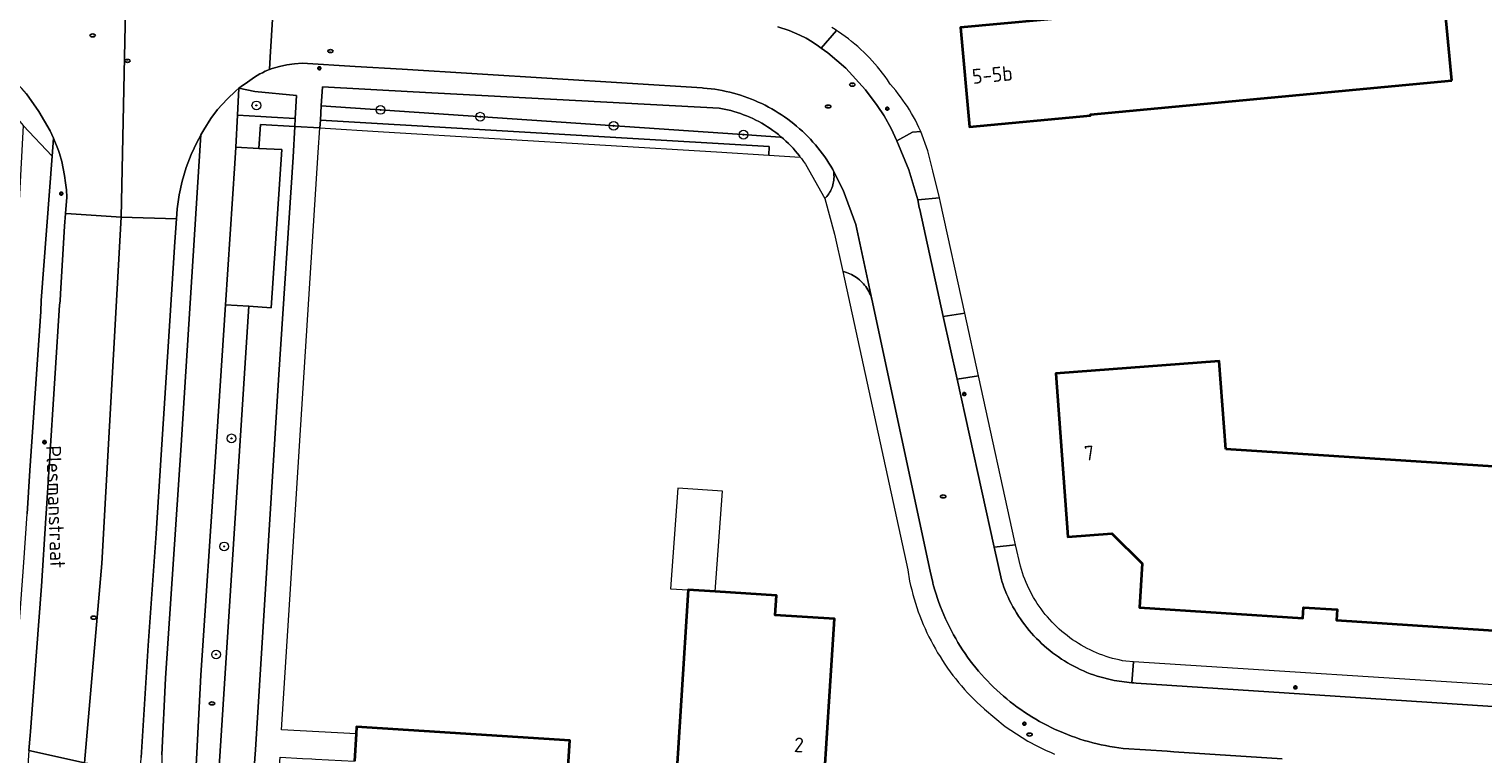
# Model space of a CAD drawing. Header units: metres. Extents: x 152610 to 160096, y 456114 to 462495.
# Tile 643 of 656: x 157236 to 157369, y 461732 to 461799. Entities that reach past the tile are written whole.
import ezdxf
from ezdxf.enums import TextEntityAlignment as Align

# ---------------------------------------------------------------- set-up
doc = ezdxf.new("R2010")
doc.units = ezdxf.units.M
doc.header["$LTSCALE"] = 0.5
doc.layers.get('0').update_dxf_attribs({"linetype": 'CONTINUOUS'})
for name, color, linetype, lineweight in [('B-PV-GR-BEPLANTING_CULTUUR_ROOS-GV', 251, 'CONTINUOUS', 18), ('B-PV-GR-BOOM-S', 251, 'CONTINUOUS', 25), ('B-PV-GR-HAAG-GV', 251, 'CONTINUOUS', 13), ('B-PV-IE-MEUBILAIR-S', 251, 'CONTINUOUS', 25), ('B-PV-OG-BEBOUWING-GV', 6, 'CONTINUOUS', 35), ('B-PV-OG-BEBOUWING-T18', 1, 'CONTINUOUS', 18), ('B-PV-OG-BEBOUWING_LOODS-GV', 251, 'CONTINUOUS', 18), ('B-PV-OG-TERREIN_BEGROEID-GV', 251, 'CONTINUOUS', 18), ('B-PV-OG-TOPOGRAFIE-T18', 1, 'CONTINUOUS', 18), ('B-PV-VH-GESLOTENVERHARDING_ASFALT-GV', 251, 'CONTINUOUS', 18), ('B-PV-VH-ONVERHARD_ZAND-GV', 251, 'CONTINUOUS', 18), ('B-PV-VH-OPENVERHARDING_BETONELEMENT-GV', 251, 'CONTINUOUS', 18), ('B-PV-VH-OPENVERHARDING_BETONSTRAATSTEEN-GV', 251, 'CONTINUOUS', 18), ('B-PV-VH-OPENVERHARDING_TEGEL-GV', 251, 'CONTINUOUS', 18)]:
    doc.layers.add(name, color=color, linetype=linetype, lineweight=lineweight)
doc.styles.add('NLCS-ISO', font='NLCS-ISO.ttf')
doc.styles.add('NLCS-ISO-M750-T18', font='NLCS-ISO.ttf', dxfattribs={"height": 1.35})

# ---------------------------------------------------------------- blocks, each defined once
blk = doc.blocks.new('SIE-MEUBILAIR_PAAL_LICHTMAST-SO')
for points in [[(-0.62, 0), (-1, 0)], [(-0.71, 0.71), (-0.44, 0.44)], [(0, 1), (0, 0.62)], [(0.44, 0.44), (0.71, 0.71)], [(1, 0), (0.62, 0)], [(-0.71, -0.71), (-0.44, -0.44)], [(0, -0.62), (0, -1)], [(0.44, -0.44), (0.71, -0.71)]]:
    blk.add_lwpolyline(points)
blk.add_circle((0, 0), 0.5)
blk = doc.blocks.new('SIE-MEUBILAIR_PUT_RIOOLPUT-SO')
blk.add_ellipse((0, 0), major_axis=(1.25, 0), ratio=0.54)
at = {"style": 'NLCS-ISO'}
blk.add_text('ri', height=0.75, dxfattribs=at).set_placement((-0.04, 0.07), align=Align.MIDDLE_CENTER)
blk = doc.blocks.new('SGR-BOOM_GBKN-SO')
at = {"linetype": 'ByBlock', "lineweight": 18}
h = blk.add_hatch(color=0, dxfattribs=at)
h.dxf.hatch_style = 1
edge = h.paths.add_edge_path()
edge.add_arc((0, 0), 0.25, 0, 360)
at = {"color": 0, "linetype": 'ByBlock', "lineweight": 18}
for radius in [2, 0.25]:
    blk.add_circle((0, 0), radius, dxfattribs=at)
at = {"color": 0, "linetype": 'ByBlock', "lineweight": 18, "style": 'NLCS-ISO'}
blk.add_attdef('SOORT', (2.5, 0), '', height=1.5, dxfattribs=at)

msp = doc.modelspace()

# ---------------------------------------------------------------- linework, layer by layer
at = {"layer": 'B-PV-GR-BEPLANTING_CULTUUR_ROOS-GV', "flags": 128}
for points in [[(157256.958, 461792.816), (157255.507, 461793.104), (157255.381, 461790.659), (157257.53, 461790.521), (157258.491, 461790.46), (157260.657, 461790.338), (157260.772, 461792.433)], [(157271.439, 461792.765), (157263.149, 461793.232), (157263.043, 461791.493), (157301.059, 461788.9), (157304.951, 461788.635), (157305.047, 461788.648), (157305.01, 461788.68), (157304.773, 461788.874), (157304.531, 461789.062), (157304.284, 461789.244), (157304.033, 461789.419), (157303.777, 461789.587), (157303.517, 461789.749), (157303.253, 461789.904), (157302.985, 461790.052), (157302.713, 461790.193), (157302.437, 461790.327), (157302.159, 461790.453), (157301.876, 461790.573), (157301.591, 461790.685), (157301.303, 461790.789), (157301.013, 461790.886), (157300.72, 461790.975), (157300.424, 461791.056), (157300.127, 461791.13), (157299.828, 461791.196), (157299.527, 461791.254), (157299.365, 461791.282)]]:
    msp.add_lwpolyline(points, close=True, dxfattribs=at)
at = {"layer": 'B-PV-GR-HAAG-GV', "flags": 128}
for points in [[(157301.059, 461788.9), (157263.043, 461791.493), (157262.963, 461790.185), (157303.923, 461787.772), (157303.901, 461787.003), (157306.78, 461786.819), (157306.705, 461786.917), (157306.514, 461787.157), (157306.317, 461787.391), (157306.113, 461787.62), (157305.903, 461787.843), (157305.688, 461788.061), (157305.467, 461788.273), (157305.241, 461788.479), (157305.047, 461788.648), (157304.951, 461788.635)], [(157253.602, 461729.243), (157256.752, 461729.028), (157257.025, 461732.678), (157259.179, 461766.949), (157260.464, 461786.813), (157260.618, 461789.619), (157257.484, 461789.795), (157257.344, 461787.604), (157259.43, 461787.496), (157258.475, 461773.05), (157256.419, 461773.186)], [(157260.657, 461790.338), (157258.491, 461790.46), (157257.53, 461790.521), (157255.381, 461790.659), (157255.228, 461787.714), (157257.344, 461787.604), (157257.484, 461789.795), (157260.618, 461789.619)], [(157303.923, 461787.772), (157262.963, 461790.185), (157262.921, 461789.49), (157268.731, 461789.115), (157299.14, 461787.308), (157303.901, 461787.003)], [(157253.602, 461729.243), (157256.419, 461773.186), (157254.299, 461773.326), (157253.349, 461758.965), (157252.042, 461739.481), (157251.596, 461730.631), (157251.525, 461729.385)]]:
    msp.add_lwpolyline(points, close=True, dxfattribs=at)
at = {"layer": 'B-PV-OG-BEBOUWING-GV', "flags": 128}
for points in [[(157366.262, 461793.807), (157364.577, 461811.807), (157342.81, 461809.774), (157343.089, 461806.792), (157332.116, 461805.766), (157332.683, 461799.693), (157321.402, 461798.639), (157322.238, 461789.577), (157333.277, 461790.599), (157333.27, 461790.71)], [(157345.62, 461760.135), (157345.02, 461768.158), (157330.103, 461767.04), (157331.217, 461752.126), (157335.22, 461752.424), (157338.004, 461749.693), (157337.746, 461745.665), (157352.66, 461744.698), (157352.724, 461745.676), (157355.786, 461745.48), (157355.723, 461744.503), (157374.255, 461743.3), (157375.222, 461758.225)]]:
    msp.add_lwpolyline(points, close=True, dxfattribs=at)
for points in [[(157308.413, 461721.288), (157309.32, 461735.651), (157309.351, 461736.142), (157309.887, 461744.628), (157304.495, 461744.969), (157304.61, 461746.767), (157299.017, 461747.118), (157296.526, 461747.276), (157295.246, 461727.072)], [(157308.413, 461721.288), (157309.32, 461735.651), (157309.351, 461736.142), (157309.887, 461744.628), (157304.495, 461744.969), (157304.61, 461746.767), (157299.017, 461747.118), (157296.526, 461747.276), (157295.246, 461727.072)], [(157285.368, 461727.696), (157285.736, 461733.528), (157266.264, 461734.766), (157266.224, 461734.116), (157266.07, 461731.642)], [(157285.368, 461727.696), (157285.736, 461733.528), (157266.264, 461734.766), (157266.224, 461734.116), (157266.07, 461731.642)]]:
    msp.add_lwpolyline(points, dxfattribs=at)
at = {"layer": 'B-PV-OG-BEBOUWING_LOODS-GV', "flags": 128}
msp.add_lwpolyline([(157296.526, 461747.276), (157299.017, 461747.118), (157299.677, 461756.289), (157295.592, 461756.583), (157294.93, 461747.377)], close=True, dxfattribs=at)
at = {"layer": 'B-PV-OG-TERREIN_BEGROEID-GV', "flags": 128}
for points in [[(157236.322, 461732.606), (157236.45, 461733.966), (157236.482, 461734.348), (157237.048, 461741.627), (157237.5, 461747.626), (157237.878, 461753.819), (157237.938, 461754.72), (157238.171, 461758.063), (157238.753, 461767.071), (157239.151, 461773.275), (157239.184, 461773.688), (157239.217, 461774.314), (157239.608, 461780.501), (157239.69, 461781.658), (157239.798, 461783.168), (157239.761, 461783.821), (157239.697, 461784.472), (157239.605, 461785.119), (157239.486, 461785.763), (157239.34, 461786.4), (157239.14, 461787.146), (157239.048, 461787.412), (157238.595, 461788.541), (157238.459, 461786.885), (157237.449, 461773.709), (157237.42, 461772.697), (157236.441, 461758.197), (157236.198, 461754.235)], [(157236.322, 461732.606), (157236.45, 461733.966), (157236.482, 461734.348), (157237.048, 461741.627), (157237.5, 461747.626), (157237.878, 461753.819), (157237.938, 461754.72), (157238.171, 461758.063), (157238.753, 461767.071), (157239.151, 461773.275), (157239.184, 461773.688), (157239.217, 461774.314), (157239.608, 461780.501), (157239.69, 461781.658), (157239.798, 461783.168), (157239.761, 461783.821), (157239.697, 461784.472), (157239.605, 461785.119), (157239.486, 461785.763), (157239.34, 461786.4), (157239.14, 461787.146), (157239.048, 461787.412), (157238.595, 461788.541), (157238.459, 461786.885), (157237.449, 461773.709), (157237.42, 461772.697), (157236.441, 461758.197), (157236.198, 461754.235)], [(157248.472, 461732.195), (157248.817, 461739.199), (157250.231, 461760.501), (157252.032, 461788.837), (157251.871, 461788.491), (157251.707, 461788.216), (157251.159, 461787.052), (157250.702, 461785.85), (157250.338, 461784.617), (157250.068, 461783.359), (157249.895, 461782.085), (157249.831, 461781.166), (157249.683, 461779.06), (157249.223, 461771.854), (157248.417, 461759.623), (157247.959, 461752.434), (157247.248, 461742.182), (157246.593, 461731.958)], [(157248.472, 461732.195), (157248.817, 461739.199), (157250.231, 461760.501), (157252.032, 461788.837), (157251.871, 461788.491), (157251.707, 461788.216), (157251.159, 461787.052), (157250.702, 461785.85), (157250.338, 461784.617), (157250.068, 461783.359), (157249.895, 461782.085), (157249.831, 461781.166), (157249.683, 461779.06), (157249.223, 461771.854), (157248.417, 461759.623), (157247.959, 461752.434), (157247.248, 461742.182), (157246.593, 461731.958)]]:
    msp.add_lwpolyline(points, dxfattribs=at)
at = {"layer": 'B-PV-VH-GESLOTENVERHARDING_ASFALT-GV', "flags": 128}
for points in [[(157236.124, 461792.589), (157237.241, 461790.977), (157238.27, 461789.224), (157238.595, 461788.541), (157239.048, 461787.412), (157239.14, 461787.146), (157239.34, 461786.4), (157239.486, 461785.763), (157239.605, 461785.119), (157239.697, 461784.472), (157239.761, 461783.821), (157239.798, 461783.168), (157239.69, 461781.658), (157239.741, 461781.655), (157244.772, 461781.324), (157245.527, 461817.825)], [(157245.527, 461817.825), (157244.772, 461781.324), (157249.831, 461781.166), (157249.895, 461782.085), (157250.068, 461783.359), (157250.338, 461784.617), (157250.702, 461785.85), (157251.159, 461787.052), (157251.707, 461788.216), (157251.871, 461788.491), (157252.032, 461788.837), (157252.316, 461789.296), (157252.963, 461790.349), (157253.576, 461791.177), (157254.46, 461792.098), (157255.232, 461792.855), (157255.507, 461793.104), (157255.72, 461793.256), (157256.293, 461793.666), (157256.931, 461794.112), (157257.418, 461794.419), (157257.676, 461794.526), (157257.924, 461794.655), (157258.318, 461794.806), (157258.387, 461795.956), (157258.776, 461802.412)]]:
    msp.add_lwpolyline(points, dxfattribs=at)
for points in [[(157248.458, 461730.348), (157248.488, 461730.339), (157251.525, 461729.385), (157251.596, 461730.631), (157252.042, 461739.481), (157253.349, 461758.965), (157254.299, 461773.326), (157255.151, 461786.219), (157255.228, 461787.714), (157255.381, 461790.659), (157255.507, 461793.104), (157255.232, 461792.855), (157254.46, 461792.098), (157253.576, 461791.177), (157252.963, 461790.349), (157252.316, 461789.296), (157252.032, 461788.837), (157250.231, 461760.501), (157248.817, 461739.199), (157248.472, 461732.195)], [(157238.459, 461786.885), (157235.809, 461789.711), (157235.321, 461780.551), (157234.874, 461773.833), (157234.835, 461773.133), (157233.617, 461754.442), (157233.097, 461747.169), (157232.654, 461740.547), (157232.506, 461738.948), (157235.028, 461738.714), (157235.049, 461738.712), (157235.161, 461739.807), (157235.886, 461749.768), (157236.198, 461754.235), (157236.441, 461758.197), (157237.42, 461772.697), (157237.449, 461773.709)], [(157239.741, 461781.655), (157239.69, 461781.658), (157239.608, 461780.501), (157239.217, 461774.314), (157239.184, 461773.688), (157239.151, 461773.275), (157238.753, 461767.071), (157238.171, 461758.063), (157237.938, 461754.72), (157237.878, 461753.819), (157237.5, 461747.626), (157237.048, 461741.627), (157236.482, 461734.348), (157236.45, 461733.966), (157236.322, 461732.606), (157241.406, 461731.475), (157243.016, 461749.698), (157244.772, 461781.324)], [(157249.831, 461781.166), (157244.772, 461781.324), (157243.016, 461749.698), (157241.406, 461731.475), (157246.527, 461730.965), (157246.593, 461731.958), (157247.248, 461742.182), (157247.959, 461752.434), (157248.417, 461759.623), (157249.223, 461771.854), (157249.683, 461779.06)], [(157241.093, 461707.656), (157241.406, 461731.475), (157236.322, 461732.606), (157232.758, 461679.013), (157230.919, 461649.947), (157235.781, 461649.81), (157240.228, 461649.691), (157239.329, 461649.933), (157238.482, 461650.378), (157237.754, 461650.999), (157237.179, 461651.764), (157236.787, 461652.637), (157236.596, 461653.574), (157236.988, 461659.592), (157237.126, 461661.705), (157239.79, 461702.535), (157240.065, 461706.739), (157240.244, 461707.201), (157240.614, 461707.531)], [(157241.093, 461707.656), (157241.406, 461731.475), (157236.322, 461732.606), (157232.758, 461679.013), (157230.919, 461649.947), (157235.781, 461649.81), (157240.228, 461649.691), (157239.329, 461649.933), (157238.482, 461650.378), (157237.754, 461650.999), (157237.179, 461651.764), (157236.787, 461652.637), (157236.596, 461653.574), (157236.988, 461659.592), (157237.126, 461661.705), (157239.79, 461702.535), (157240.065, 461706.739), (157240.244, 461707.201), (157240.614, 461707.531)]]:
    msp.add_lwpolyline(points, close=True, dxfattribs=at)
at = {"layer": 'B-PV-VH-ONVERHARD_ZAND-GV', "flags": 128}
for points in [[(157301.059, 461788.9), (157263.043, 461791.493), (157262.963, 461790.185), (157303.923, 461787.772), (157303.901, 461787.003), (157306.78, 461786.819), (157306.705, 461786.917), (157306.514, 461787.157), (157306.317, 461787.391), (157306.113, 461787.62), (157305.903, 461787.843), (157305.688, 461788.061), (157305.467, 461788.273), (157305.241, 461788.479), (157305.047, 461788.648), (157304.951, 461788.635)], [(157253.602, 461729.243), (157256.752, 461729.028), (157257.025, 461732.678), (157259.179, 461766.949), (157260.464, 461786.813), (157260.618, 461789.619), (157257.484, 461789.795), (157257.344, 461787.604), (157259.43, 461787.496), (157258.475, 461773.05), (157256.419, 461773.186)], [(157260.657, 461790.338), (157258.491, 461790.46), (157257.53, 461790.521), (157255.381, 461790.659), (157255.228, 461787.714), (157257.344, 461787.604), (157257.484, 461789.795), (157260.618, 461789.619)], [(157262.963, 461790.185), (157262.921, 461789.49), (157268.731, 461789.115), (157299.14, 461787.308), (157303.901, 461787.003), (157303.923, 461787.772)], [(157253.602, 461729.243), (157256.419, 461773.186), (157254.299, 461773.326), (157253.349, 461758.965), (157252.042, 461739.481), (157251.596, 461730.631), (157251.525, 461729.385)]]:
    msp.add_lwpolyline(points, close=True, dxfattribs=at)
at = {"layer": 'B-PV-VH-OPENVERHARDING_BETONELEMENT-GV', "flags": 128}
msp.add_lwpolyline([(157256.419, 461773.186), (157258.475, 461773.05), (157259.43, 461787.496), (157257.344, 461787.604), (157255.228, 461787.714), (157255.151, 461786.219), (157254.299, 461773.326)], close=True, dxfattribs=at)
at = {"layer": 'B-PV-VH-OPENVERHARDING_BETONSTRAATSTEEN-GV', "flags": 128}
for points in [[(157258.776, 461802.412), (157258.387, 461795.956), (157258.318, 461794.806), (157258.57, 461794.901), (157259.232, 461795.099), (157259.907, 461795.245), (157260.591, 461795.341), (157261.281, 461795.385), (157266.125, 461795.087), (157270.419, 461794.835), (157297.829, 461793.13), (157297.943, 461793.122), (157298.287, 461793.091), (157298.631, 461793.053), (157298.974, 461793.006), (157299.316, 461792.952), (157299.656, 461792.889), (157299.995, 461792.819), (157300.332, 461792.742), (157300.667, 461792.656), (157301, 461792.562), (157301.331, 461792.461), (157301.659, 461792.353), (157301.985, 461792.236), (157302.308, 461792.113), (157302.628, 461791.981), (157302.945, 461791.843), (157303.259, 461791.697), (157303.569, 461791.544), (157303.876, 461791.383), (157304.178, 461791.216), (157304.477, 461791.042), (157304.772, 461790.861), (157305.062, 461790.673), (157305.348, 461790.479), (157305.63, 461790.277), (157305.907, 461790.07), (157306.179, 461789.856), (157306.445, 461789.636), (157306.707, 461789.41), (157306.964, 461789.177), (157307.214, 461788.939), (157307.46, 461788.696), (157307.699, 461788.446), (157307.933, 461788.191), (157308.161, 461787.931), (157308.383, 461787.666), (157308.599, 461787.395), (157308.808, 461787.12), (157309.011, 461786.839), (157309.207, 461786.555), (157309.397, 461786.265), (157309.58, 461785.972), (157309.756, 461785.674), (157309.826, 461785.465), (157310.701, 461783.782), (157311.838, 461780.656), (157313.317, 461773.826), (157318.648, 461749.001), (157318.874, 461747.949), (157318.884, 461747.902), (157318.951, 461747.651), (157319.061, 461747.263), (157319.179, 461746.877), (157319.304, 461746.494), (157319.437, 461746.113), (157319.578, 461745.735), (157319.726, 461745.359), (157319.881, 461744.987), (157320.044, 461744.618), (157320.214, 461744.252), (157320.391, 461743.89), (157320.575, 461743.531), (157320.767, 461743.176), (157320.965, 461742.825), (157321.171, 461742.477), (157321.383, 461742.134), (157321.602, 461741.796), (157321.828, 461741.461), (157322.06, 461741.131), (157322.299, 461740.806), (157322.544, 461740.486), (157322.795, 461740.17), (157323.053, 461739.86), (157323.317, 461739.555), (157323.587, 461739.255), (157323.863, 461738.96), (157324.144, 461738.671), (157324.431, 461738.388), (157324.724, 461738.111), (157325.022, 461737.839), (157325.325, 461737.573), (157325.634, 461737.313), (157325.948, 461737.06), (157326.267, 461736.813), (157326.59, 461736.572), (157326.918, 461736.337), (157327.251, 461736.109), (157327.589, 461735.888), (157327.93, 461735.674), (157328.276, 461735.466), (157328.626, 461735.265), (157328.98, 461735.071), (157329.338, 461734.885), (157329.699, 461734.705), (157330.063, 461734.532), (157330.432, 461734.367), (157330.803, 461734.209), (157331.177, 461734.059), (157331.554, 461733.916), (157331.934, 461733.781), (157332.317, 461733.653), (157332.702, 461733.532), (157333.089, 461733.42), (157333.479, 461733.315), (157333.87, 461733.218), (157334.264, 461733.128), (157334.659, 461733.047), (157335.056, 461732.973), (157335.453, 461732.907), (157335.853, 461732.849), (157336.253, 461732.799), (157338.292, 461732.655), (157340.276, 461732.531), (157340.9, 461732.49), (157350.78, 461731.846)], [(157304.723, 461798.701), (157305.758, 461798.372), (157306.738, 461797.95), (157307.305, 461797.671), (157307.869, 461797.34), (157308.45, 461796.939), (157308.696, 461796.765), (157310.086, 461798.381), (157309.963, 461798.462), (157309.65, 461798.658)], [(157373.255, 461736.411), (157358.86, 461737.357), (157337.431, 461738.765), (157337.238, 461738.775), (157337.045, 461738.787), (157335.439, 461739.001), (157333.871, 461739.406), (157333.56, 461739.511), (157333.251, 461739.623), (157332.945, 461739.743), (157332.642, 461739.87), (157332.342, 461740.005), (157332.046, 461740.147), (157331.753, 461740.296), (157331.464, 461740.452), (157331.178, 461740.615), (157330.897, 461740.785), (157330.62, 461740.962), (157330.347, 461741.146), (157330.079, 461741.336), (157329.816, 461741.532), (157329.557, 461741.735), (157329.304, 461741.944), (157329.056, 461742.159), (157328.813, 461742.381), (157328.575, 461742.608), (157328.343, 461742.841), (157328.117, 461743.079), (157327.896, 461743.323), (157327.682, 461743.572), (157327.474, 461743.826), (157327.272, 461744.085), (157327.076, 461744.349), (157326.887, 461744.618), (157326.705, 461744.891), (157326.529, 461745.169), (157326.36, 461745.451), (157326.198, 461745.737), (157326.043, 461746.026), (157325.895, 461746.32), (157325.754, 461746.617), (157325.62, 461746.917), (157325.494, 461747.22), (157325.376, 461747.527), (157325.264, 461747.836), (157325.219, 461747.969), (157325.182, 461748.081), (157325.146, 461748.194), (157324.488, 461751.174), (157321.098, 461766.532), (157319.838, 461772.242), (157317.681, 461782.016), (157317.636, 461782.221), (157317.52, 461782.912), (157316.678, 461785.654), (157315.579, 461788.304), (157315.068, 461789.436), (157314.439, 461790.593), (157313.808, 461791.533), (157312.739, 461792.963), (157310.931, 461794.928), (157309.306, 461796.333), (157308.696, 461796.765), (157308.45, 461796.939), (157307.869, 461797.34), (157307.305, 461797.671), (157306.738, 461797.95), (157305.758, 461798.372), (157304.723, 461798.701)]]:
    msp.add_lwpolyline(points, dxfattribs=at)
for points in [[(157226.75, 461797.569), (157226.452, 461797.588), (157226.234, 461795.607), (157226.651, 461795.583), (157228.383, 461795.23), (157230.048, 461794.634), (157231.61, 461793.807), (157233.039, 461792.765), (157233.436, 461792.378), (157233.684, 461792.136), (157234.305, 461791.531), (157235.809, 461789.711), (157238.459, 461786.885), (157238.595, 461788.541), (157238.27, 461789.224), (157237.241, 461790.977), (157236.124, 461792.589), (157235.711, 461793.067), (157234.513, 461794.294), (157233.163, 461795.352), (157231.685, 461796.222), (157230.104, 461796.889), (157228.45, 461797.34)], [(157318.432, 461787.392), (157317.776, 461789.158), (157317.025, 461789.087), (157315.579, 461788.304), (157316.678, 461785.654), (157317.52, 461782.912), (157319.489, 461783.09), (157318.881, 461785.563)], [(157310.701, 461783.782), (157309.826, 461785.465), (157309.845, 461785.316), (157309.855, 461785.166), (157309.858, 461785.015), (157309.852, 461784.865), (157309.839, 461784.715), (157309.817, 461784.566), (157309.788, 461784.419), (157309.751, 461784.273), (157309.706, 461784.13), (157309.654, 461783.988), (157309.594, 461783.85), (157309.527, 461783.716), (157309.453, 461783.585), (157309.372, 461783.458), (157309.284, 461783.336), (157309.19, 461783.218), (157309.09, 461783.106), (157309.015, 461783.029), (157309.913, 461779.783), (157310.662, 461776.374), (157310.827, 461776.33), (157310.99, 461776.278), (157311.151, 461776.218), (157311.308, 461776.152), (157311.462, 461776.077), (157311.613, 461775.996), (157311.76, 461775.908), (157311.902, 461775.813), (157312.04, 461775.711), (157312.172, 461775.603), (157312.3, 461775.489), (157312.422, 461775.37), (157312.538, 461775.244), (157312.649, 461775.113), (157312.753, 461774.978), (157312.851, 461774.837), (157312.942, 461774.692), (157313.026, 461774.543), (157313.103, 461774.391), (157313.173, 461774.235), (157313.236, 461774.075), (157313.291, 461773.913), (157313.317, 461773.826), (157311.838, 461780.656)], [(157323.057, 461766.84), (157321.797, 461772.559), (157319.838, 461772.242), (157321.098, 461766.532)], [(157326.874, 461749.446), (157326.423, 461751.384), (157324.488, 461751.174), (157325.146, 461748.194), (157325.182, 461748.081), (157325.219, 461747.969), (157325.264, 461747.836), (157325.376, 461747.527), (157325.494, 461747.22), (157325.62, 461746.917), (157325.754, 461746.617), (157325.895, 461746.32), (157326.043, 461746.026), (157326.198, 461745.737), (157326.36, 461745.451), (157326.529, 461745.169), (157326.705, 461744.891), (157326.887, 461744.618), (157327.076, 461744.349), (157327.272, 461744.085), (157327.474, 461743.826), (157327.682, 461743.572), (157327.896, 461743.323), (157328.117, 461743.079), (157328.343, 461742.841), (157328.575, 461742.608), (157328.813, 461742.381), (157329.056, 461742.159), (157329.304, 461741.944), (157329.557, 461741.735), (157329.816, 461741.532), (157330.079, 461741.336), (157330.347, 461741.146), (157330.62, 461740.962), (157330.897, 461740.785), (157331.178, 461740.615), (157331.464, 461740.452), (157331.753, 461740.296), (157332.046, 461740.147), (157332.342, 461740.005), (157332.642, 461739.87), (157332.945, 461739.743), (157333.251, 461739.623), (157333.56, 461739.511), (157333.871, 461739.406), (157335.439, 461739.001), (157337.045, 461738.787), (157337.195, 461740.708), (157336.504, 461740.752), (157336.198, 461740.808), (157335.894, 461740.872), (157335.591, 461740.943), (157335.291, 461741.022), (157334.992, 461741.109), (157334.696, 461741.204), (157334.402, 461741.306), (157334.111, 461741.416), (157333.823, 461741.533), (157333.539, 461741.657), (157333.257, 461741.789), (157332.979, 461741.928), (157332.705, 461742.074), (157332.434, 461742.227), (157332.167, 461742.387), (157331.905, 461742.554), (157331.647, 461742.728), (157331.394, 461742.908), (157331.145, 461743.095), (157330.901, 461743.287), (157330.662, 461743.486), (157330.429, 461743.692), (157330.201, 461743.903), (157329.978, 461744.12), (157329.761, 461744.342), (157329.55, 461744.571), (157329.344, 461744.804), (157329.145, 461745.043), (157328.952, 461745.286), (157328.766, 461745.535), (157328.585, 461745.788), (157328.412, 461746.046), (157328.245, 461746.308), (157328.084, 461746.575), (157327.931, 461746.845), (157327.785, 461747.12), (157327.646, 461747.398), (157327.514, 461747.679), (157327.389, 461747.964), (157327.272, 461748.252), (157327.162, 461748.543), (157327.06, 461748.837), (157326.965, 461749.133), (157326.878, 461749.431)]]:
    msp.add_lwpolyline(points, close=True, dxfattribs=at)
at = {"layer": 'B-PV-VH-OPENVERHARDING_TEGEL-GV', "flags": 128}
for points in [[(157317.776, 461789.158), (157317.758, 461789.198), (157317.608, 461789.527), (157317.45, 461789.853), (157317.286, 461790.175), (157317.114, 461790.493), (157316.935, 461790.807), (157316.749, 461791.117), (157316.557, 461791.424), (157316.358, 461791.725), (157316.152, 461792.023), (157315.94, 461792.315), (157315.721, 461792.603), (157315.496, 461792.886), (157315.264, 461793.164), (157315.027, 461793.437), (157314.937, 461793.573), (157314.729, 461793.878), (157314.513, 461794.179), (157314.292, 461794.475), (157314.064, 461794.766), (157313.83, 461795.052), (157313.59, 461795.333), (157313.343, 461795.609), (157313.091, 461795.879), (157312.833, 461796.144), (157312.57, 461796.403), (157312.3, 461796.656), (157312.026, 461796.904), (157311.746, 461797.145), (157311.461, 461797.38), (157311.171, 461797.609), (157310.876, 461797.832), (157310.576, 461798.049), (157310.272, 461798.258), (157310.086, 461798.381), (157308.696, 461796.765), (157309.306, 461796.333), (157310.931, 461794.928), (157312.739, 461792.963), (157313.808, 461791.533), (157314.439, 461790.593), (157315.068, 461789.436), (157315.579, 461788.304), (157317.025, 461789.087)], [(157266.125, 461795.087), (157261.281, 461795.385), (157260.591, 461795.341), (157259.907, 461795.245), (157259.232, 461795.099), (157258.57, 461794.901), (157258.318, 461794.806), (157257.924, 461794.655), (157257.676, 461794.526), (157257.418, 461794.419), (157256.931, 461794.112), (157256.293, 461793.666), (157255.72, 461793.256), (157255.507, 461793.104), (157256.958, 461792.816), (157260.772, 461792.433), (157260.657, 461790.338), (157260.618, 461789.619), (157262.921, 461789.49), (157262.963, 461790.185), (157263.043, 461791.493), (157263.149, 461793.232), (157271.439, 461792.765), (157299.365, 461791.282), (157299.527, 461791.254), (157299.828, 461791.196), (157300.127, 461791.13), (157300.424, 461791.056), (157300.72, 461790.975), (157301.013, 461790.886), (157301.303, 461790.789), (157301.591, 461790.685), (157301.876, 461790.573), (157302.159, 461790.453), (157302.437, 461790.327), (157302.713, 461790.193), (157302.985, 461790.052), (157303.253, 461789.904), (157303.517, 461789.749), (157303.777, 461789.587), (157304.033, 461789.419), (157304.284, 461789.244), (157304.531, 461789.062), (157304.773, 461788.874), (157305.01, 461788.68), (157305.047, 461788.648), (157305.241, 461788.479), (157305.467, 461788.273), (157305.688, 461788.061), (157305.903, 461787.843), (157306.113, 461787.62), (157306.317, 461787.391), (157306.514, 461787.157), (157306.705, 461786.917), (157306.78, 461786.819), (157306.89, 461786.673), (157307.069, 461786.424), (157307.241, 461786.171), (157309.015, 461783.029), (157309.09, 461783.106), (157309.19, 461783.218), (157309.284, 461783.336), (157309.372, 461783.458), (157309.453, 461783.585), (157309.527, 461783.716), (157309.594, 461783.85), (157309.654, 461783.988), (157309.706, 461784.13), (157309.751, 461784.273), (157309.788, 461784.419), (157309.817, 461784.566), (157309.839, 461784.715), (157309.852, 461784.865), (157309.858, 461785.015), (157309.855, 461785.166), (157309.845, 461785.316), (157309.826, 461785.465), (157309.756, 461785.674), (157309.58, 461785.972), (157309.397, 461786.265), (157309.207, 461786.555), (157309.011, 461786.839), (157308.808, 461787.12), (157308.599, 461787.395), (157308.383, 461787.666), (157308.161, 461787.931), (157307.933, 461788.191), (157307.699, 461788.446), (157307.46, 461788.696), (157307.214, 461788.939), (157306.964, 461789.177), (157306.707, 461789.41), (157306.445, 461789.636), (157306.179, 461789.856), (157305.907, 461790.07), (157305.63, 461790.277), (157305.348, 461790.479), (157305.062, 461790.673), (157304.772, 461790.861), (157304.477, 461791.042), (157304.178, 461791.216), (157303.876, 461791.383), (157303.569, 461791.544), (157303.259, 461791.697), (157302.945, 461791.843), (157302.628, 461791.981), (157302.308, 461792.113), (157301.985, 461792.236), (157301.659, 461792.353), (157301.331, 461792.461), (157301, 461792.562), (157300.667, 461792.656), (157300.332, 461792.742), (157299.995, 461792.819), (157299.656, 461792.889), (157299.316, 461792.952), (157298.974, 461793.006), (157298.631, 461793.053), (157298.287, 461793.091), (157297.943, 461793.122), (157297.829, 461793.13), (157270.419, 461794.835)], [(157253.606, 461727.197), (157255.047, 461727.096), (157258.863, 461726.828), (157259.294, 461731.99), (157261.328, 461731.885), (157262.174, 461731.842), (157262.527, 461731.824), (157266.07, 461731.642), (157266.224, 461734.116), (157259.404, 461734.49), (157260.163, 461746.411), (157261.173, 461762.342), (157262.745, 461787.243), (157262.921, 461789.49), (157260.618, 461789.619), (157260.464, 461786.813), (157259.179, 461766.949), (157257.025, 461732.678), (157256.752, 461729.028), (157253.602, 461729.243)], [(157319.59, 461782.679), (157319.489, 461783.09), (157317.52, 461782.912), (157317.636, 461782.221), (157317.681, 461782.016), (157319.838, 461772.242), (157321.797, 461772.559)], [(157326.359, 461751.661), (157323.057, 461766.84), (157321.098, 461766.532), (157324.488, 461751.174), (157326.423, 461751.384)], [(157373.387, 461738.395), (157337.195, 461740.708), (157337.045, 461738.787), (157337.238, 461738.775), (157337.431, 461738.765), (157358.86, 461737.357), (157373.255, 461736.411)]]:
    msp.add_lwpolyline(points, close=True, dxfattribs=at)
msp.add_lwpolyline([(157350.78, 461731.846), (157340.9, 461732.49), (157340.276, 461732.531), (157338.292, 461732.655), (157336.253, 461732.799), (157335.853, 461732.849), (157335.453, 461732.907), (157335.056, 461732.973), (157334.659, 461733.047), (157334.264, 461733.128), (157333.87, 461733.218), (157333.479, 461733.315), (157333.089, 461733.42), (157332.702, 461733.532), (157332.317, 461733.653), (157331.934, 461733.781), (157331.554, 461733.916), (157331.177, 461734.059), (157330.803, 461734.209), (157330.432, 461734.367), (157330.063, 461734.532), (157329.699, 461734.705), (157329.338, 461734.885), (157328.98, 461735.071), (157328.626, 461735.265), (157328.276, 461735.466), (157327.93, 461735.674), (157327.589, 461735.888), (157327.251, 461736.109), (157326.918, 461736.337), (157326.59, 461736.572), (157326.267, 461736.813), (157325.948, 461737.06), (157325.634, 461737.313), (157325.325, 461737.573), (157325.022, 461737.839), (157324.724, 461738.111), (157324.431, 461738.388), (157324.144, 461738.671), (157323.863, 461738.96), (157323.587, 461739.255), (157323.317, 461739.555), (157323.053, 461739.86), (157322.795, 461740.17), (157322.544, 461740.486), (157322.299, 461740.806), (157322.06, 461741.131), (157321.828, 461741.461), (157321.602, 461741.796), (157321.383, 461742.134), (157321.171, 461742.477), (157320.965, 461742.825), (157320.767, 461743.176), (157320.575, 461743.531), (157320.391, 461743.89), (157320.214, 461744.252), (157320.044, 461744.618), (157319.881, 461744.987), (157319.726, 461745.359), (157319.578, 461745.735), (157319.437, 461746.113), (157319.304, 461746.494), (157319.179, 461746.877), (157319.061, 461747.263), (157318.951, 461747.651), (157318.884, 461747.902), (157318.874, 461747.949), (157318.648, 461749.001), (157313.317, 461773.826), (157313.291, 461773.913), (157313.236, 461774.075), (157313.173, 461774.235), (157313.103, 461774.391), (157313.026, 461774.543), (157312.942, 461774.692), (157312.851, 461774.837), (157312.753, 461774.978), (157312.649, 461775.113), (157312.538, 461775.244), (157312.422, 461775.37), (157312.3, 461775.489), (157312.172, 461775.603), (157312.04, 461775.711), (157311.902, 461775.813), (157311.76, 461775.908), (157311.613, 461775.996), (157311.462, 461776.077), (157311.308, 461776.152), (157311.151, 461776.218), (157310.99, 461776.278), (157310.827, 461776.33), (157310.662, 461776.374), (157316.584, 461749.124), (157316.759, 461748.081), (157316.849, 461747.675), (157316.947, 461747.272), (157317.053, 461746.87), (157317.166, 461746.47), (157317.287, 461746.073), (157317.416, 461745.678), (157317.552, 461745.285), (157317.696, 461744.895), (157317.847, 461744.508), (157318.006, 461744.124), (157318.172, 461743.744), (157318.345, 461743.366), (157318.526, 461742.992), (157318.714, 461742.621), (157318.909, 461742.254), (157319.11, 461741.891), (157319.319, 461741.532), (157319.535, 461741.177), (157319.758, 461740.826), (157319.987, 461740.48), (157320.223, 461740.138), (157320.465, 461739.8), (157320.714, 461739.468), (157320.969, 461739.14), (157321.231, 461738.817), (157321.498, 461738.499), (157321.772, 461738.187), (157322.052, 461737.88), (157322.337, 461737.578), (157322.629, 461737.282), (157322.926, 461736.991), (157323.228, 461736.706), (157323.536, 461736.427), (157323.587, 461736.382), (157325.492, 461734.806), (157327.567, 461733.462), (157327.845, 461733.307), (157328.125, 461733.156), (157328.491, 461732.967), (157328.86, 461732.786), (157329.233, 461732.611), (157329.609, 461732.444), (157329.989, 461732.284)], dxfattribs=at)

# ---------------------------------------------------------------- block references
at = {"layer": 'B-PV-GR-BOOM-S', "xscale": 0.2, "yscale": 0.2, "zscale": 0.2}
for p in [(157257.113, 461791.536), (157268.453, 461791.124), (157277.558, 461790.503), (157289.735, 461789.673), (157301.59, 461788.864), (157254.842, 461761.118), (157254.173, 461751.248), (157253.431, 461741.38)]:
    msp.add_blockref('SGR-BOOM_GBKN-SO', p, dxfattribs=at)
at = {"layer": 'B-PV-IE-MEUBILAIR-S', "xscale": 0.2, "yscale": 0.2, "zscale": 0.2}
for name, p in [('SIE-MEUBILAIR_PUT_RIOOLPUT-SO', (157242.167, 461797.93)), ('SIE-MEUBILAIR_PUT_RIOOLPUT-SO', (157263.875, 461796.498)), ('SIE-MEUBILAIR_PUT_RIOOLPUT-SO', (157245.337, 461795.605)), ('SIE-MEUBILAIR_PAAL_LICHTMAST-SO', (157262.863, 461794.932)), ('SIE-MEUBILAIR_PUT_RIOOLPUT-SO', (157311.529, 461793.432)), ('SIE-MEUBILAIR_PUT_RIOOLPUT-SO', (157309.323, 461791.436)), ('SIE-MEUBILAIR_PAAL_LICHTMAST-SO', (157314.717, 461791.237)), ('SIE-MEUBILAIR_PAAL_LICHTMAST-SO', (157239.298, 461783.479)), ('SIE-MEUBILAIR_PAAL_LICHTMAST-SO', (157321.752, 461765.159)), ('SIE-MEUBILAIR_PAAL_LICHTMAST-SO', (157237.767, 461760.771)), ('SIE-MEUBILAIR_PUT_RIOOLPUT-SO', (157319.822, 461755.814)), ('SIE-MEUBILAIR_PUT_RIOOLPUT-SO', (157242.244, 461744.74)), ('SIE-MEUBILAIR_PAAL_LICHTMAST-SO', (157351.988, 461738.364)), ('SIE-MEUBILAIR_PUT_RIOOLPUT-SO', (157253.06, 461736.9)), ('SIE-MEUBILAIR_PAAL_LICHTMAST-SO', (157327.241, 461735.05)), ('SIE-MEUBILAIR_PUT_RIOOLPUT-SO', (157327.709, 461734.063))]:
    msp.add_blockref(name, p, dxfattribs=at)

# ---------------------------------------------------------------- texts
at = {"layer": 'B-PV-OG-BEBOUWING-T18', "style": 'NLCS-ISO-M750-T18'}
for s, rotation, p in [('5-5b', 5.3, (157324.309, 461794.338)), ('7', 4.3, (157333.153, 461759.769)), ('2', 356.4, (157306.655, 461733.116))]:
    msp.add_text(s, height=1.35, rotation=rotation, dxfattribs=at).set_placement(p, align=Align.MIDDLE)
at = {"layer": 'B-PV-OG-TOPOGRAFIE-T18', "style": 'NLCS-ISO-M750-T18'}
msp.add_text('Plesmanstraat', height=1.35, rotation=272, dxfattribs=at).set_placement((157238.784, 461754.87), align=Align.MIDDLE)

doc.saveas('drawing.dxf')
